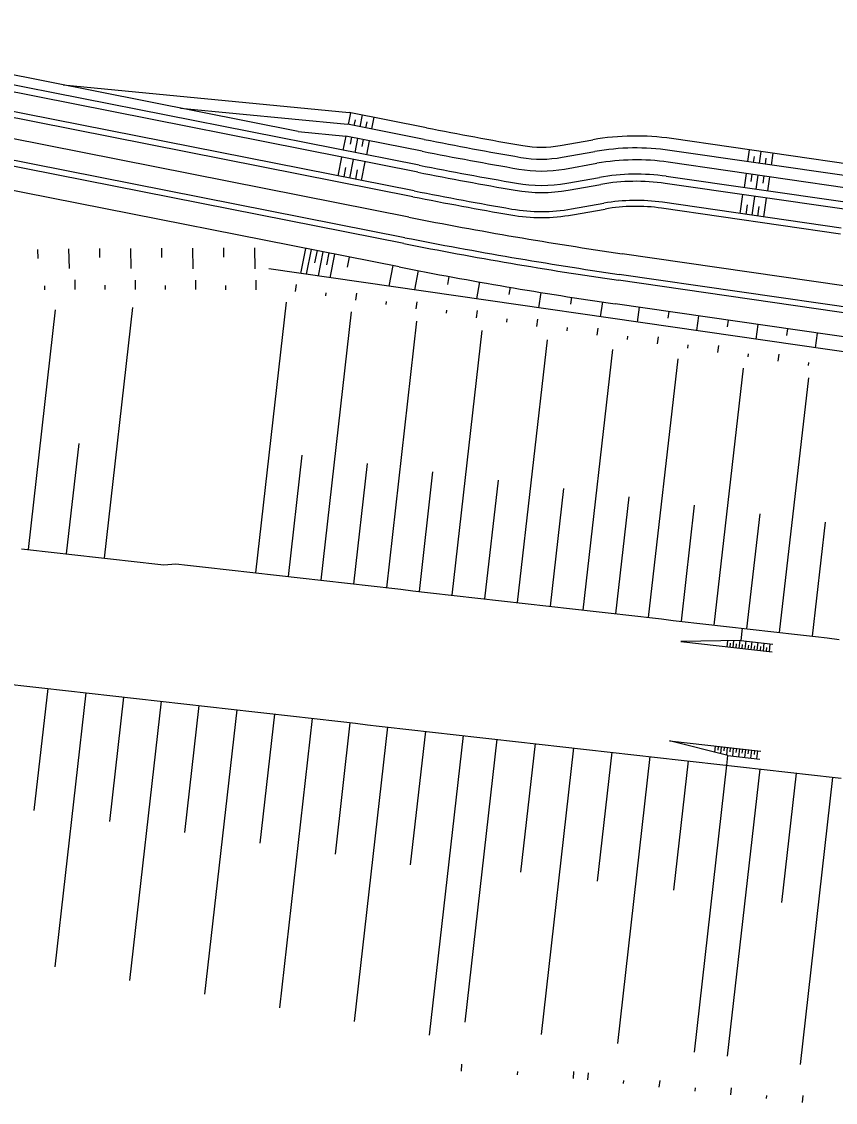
# Model space of a CAD drawing. Extents: x -552278 to -547230, y -1151007 to -1148251.
# Drawn here: x -551501.2 to -551432.9, y -1148695.7 to -1148605 of the extents above; entities that cross this region are included whole.
import ezdxf

# ---------------------------------------------------------------- set-up
doc = ezdxf.new("R2010")
doc.units = 0
doc.layers.add('u_trat navrh', color=7, linetype='Continuous')

msp = doc.modelspace()

# ---------------------------------------------------------------- linework, layer by layer
at = {"layer": 'u_trat navrh'}
for p, q in [((-551467.862, -1148617.06), (-551528.746, -1148605.015)), ((-551467.978, -1148617.648), (-551528.863, -1148605.604)), ((-551478.029, -1148614.233), (-551518.781, -1148606.171)), ((-551468.386, -1148619.709), (-551529.27, -1148607.664)), ((-551468.289, -1148619.218), (-551529.173, -1148607.174)), ((-551497.746, -1148610.332), (-551473.737, -1148612.636)), ((-551469.065, -1148623.142), (-551529.95, -1148611.098)), ((-551469.162, -1148623.633), (-551530.047, -1148611.588)), ((-551487.888, -1148612.283), (-551473.882, -1148613.626)), ((-551473.639, -1148612.655), (-551473.833, -1148613.636)), ((-551467.241, -1148613.921), (-551473.737, -1148612.636)), ((-551473.246, -1148613.242), (-551473.343, -1148613.733)), ((-551472.658, -1148612.849), (-551472.852, -1148613.83)), ((-551471.677, -1148613.043), (-551471.871, -1148614.024)), ((-551469.55, -1148625.594), (-551530.435, -1148613.55)), ((-551478.029, -1148614.233), (-551474.027, -1148614.617)), ((-551467.435, -1148614.902), (-551473.882, -1148613.626)), ((-551472.265, -1148613.437), (-551472.362, -1148613.927)), ((-551474.027, -1148614.617), (-551474.26, -1148615.794)), ((-551467.629, -1148615.883), (-551474.027, -1148614.617)), ((-551473.537, -1148614.714), (-551473.653, -1148615.303)), ((-551473.046, -1148614.811), (-551473.279, -1148615.988)), ((-551472.556, -1148614.908), (-551472.672, -1148615.497)), ((-551472.065, -1148615.005), (-551472.298, -1148616.182)), ((-551456.031, -1148615.413), (-551453.297, -1148614.932)), ((-551431.677, -1148616.996), (-551446.683, -1148614.829)), ((-551455.858, -1148616.398), (-551453.123, -1148615.916)), ((-551431.82, -1148617.986), (-551446.826, -1148615.819)), ((-551440.297, -1148616.761), (-551440.154, -1148615.772)), ((-551439.308, -1148616.904), (-551439.165, -1148615.915)), ((-551438.318, -1148617.047), (-551438.175, -1148616.058)), ((-551474.377, -1148616.383), (-551474.687, -1148617.952)), ((-551473.396, -1148616.577), (-551473.706, -1148618.146)), ((-551472.415, -1148616.771), (-551472.725, -1148618.34)), ((-551455.684, -1148617.383), (-551452.95, -1148616.901)), ((-551431.962, -1148618.975), (-551446.968, -1148616.808)), ((-551439.803, -1148616.833), (-551439.731, -1148616.338)), ((-551438.813, -1148616.976), (-551438.741, -1148616.481)), ((-551474.041, -1148617.265), (-551474.197, -1148618.049)), ((-551473.06, -1148617.459), (-551473.216, -1148618.243)), ((-551440.44, -1148617.751), (-551440.612, -1148618.939)), ((-551439.945, -1148617.823), (-551440.031, -1148618.416)), ((-551455.476, -1148618.565), (-551452.742, -1148618.083)), ((-551455.372, -1148619.156), (-551452.637, -1148618.674)), ((-551432.22, -1148620.757), (-551447.226, -1148618.59)), ((-551432.134, -1148620.163), (-551447.14, -1148617.996)), ((-551439.451, -1148617.894), (-551439.622, -1148619.082)), ((-551438.956, -1148617.966), (-551439.041, -1148618.559)), ((-551438.461, -1148618.037), (-551438.632, -1148619.225)), ((-551440.926, -1148621.116), (-551440.698, -1148619.533)), ((-551439.937, -1148621.259), (-551439.708, -1148619.676)), ((-551455.094, -1148620.732), (-551452.36, -1148620.25)), ((-551432.448, -1148622.341), (-551447.454, -1148620.174)), ((-551440.431, -1148621.188), (-551440.317, -1148620.396)), ((-551439.442, -1148621.331), (-551439.327, -1148620.539)), ((-551438.947, -1148621.402), (-551438.718, -1148619.819)), ((-551455.007, -1148621.224), (-551452.273, -1148620.742)), ((-551432.52, -1148622.835), (-551447.526, -1148620.668)), ((-551499.884, -1148624.128), (-551499.868, -1148624.876)), ((-551497.283, -1148624.075), (-551497.249, -1148625.73)), ((-551494.682, -1148624.055), (-551494.678, -1148624.81)), ((-551492.082, -1148624.041), (-551492.072, -1148625.738)), ((-551489.481, -1148624.027), (-551489.477, -1148624.799)), ((-551486.88, -1148624.013), (-551486.871, -1148625.747)), ((-551484.279, -1148623.999), (-551484.275, -1148624.788)), ((-551481.678, -1148623.985), (-551481.669, -1148625.757)), ((-551477.412, -1148624.039), (-551477.828, -1148626.144)), ((-551476.929, -1148624.135), (-551477.341, -1148626.214)), ((-551476.439, -1148624.232), (-551476.642, -1148625.259)), ((-551475.948, -1148624.329), (-551476.35, -1148626.357)), ((-551475.458, -1148624.426), (-551475.656, -1148625.427)), ((-551474.967, -1148624.523), (-551475.359, -1148626.5)), ((-551473.746, -1148624.764), (-551473.917, -1148625.626)), ((-551268.186, -1148656.417), (-551480.492, -1148625.759)), ((-551470.081, -1148625.49), (-551470.422, -1148627.213)), ((-551467.945, -1148625.908), (-551468.258, -1148627.526)), ((-551496.734, -1148627.486), (-551496.732, -1148626.691)), ((-551491.672, -1148627.495), (-551491.671, -1148626.7)), ((-551486.61, -1148627.504), (-551486.609, -1148626.709)), ((-551481.549, -1148627.514), (-551481.547, -1148626.719)), ((-551465.379, -1148626.394), (-551465.504, -1148627.072)), ((-551462.808, -1148626.86), (-551463.06, -1148628.276)), ((-551267.561, -1148653.224), (-551451.149, -1148626.713)), ((-551219.998, -1148659.587), (-551451.077, -1148626.218)), ((-551499.264, -1148627.53), (-551499.272, -1148627.174)), ((-551494.203, -1148627.491), (-551494.202, -1148627.133)), ((-551489.141, -1148627.5), (-551489.141, -1148627.142)), ((-551484.08, -1148627.509), (-551484.079, -1148627.151)), ((-551478.234, -1148627.661), (-551478.149, -1148627.067)), ((-551475.704, -1148628.027), (-551475.665, -1148627.759)), ((-551473.173, -1148628.392), (-551473.087, -1148627.798)), ((-551460.234, -1148627.308), (-551460.337, -1148627.913)), ((-551457.658, -1148627.737), (-551457.867, -1148629.026)), ((-551481.585, -1148651.264), (-551479.014, -1148628.559)), ((-551470.642, -1148628.758), (-551470.603, -1148628.49)), ((-551468.111, -1148629.123), (-551468.025, -1148628.529)), ((-551455.077, -1148628.147), (-551455.165, -1148628.711)), ((-551452.494, -1148628.537), (-551452.677, -1148629.776)), ((-551267.946, -1148655.189), (-551451.434, -1148628.692)), ((-551500.658, -1148649.307), (-551498.381, -1148629.191)), ((-551494.271, -1148650.03), (-551491.891, -1148629.007)), ((-551476.089, -1148651.887), (-551473.536, -1148629.35)), ((-551465.58, -1148629.489), (-551465.542, -1148629.221)), ((-551463.049, -1148629.854), (-551462.964, -1148629.26)), ((-551449.401, -1148628.986), (-551449.58, -1148630.223)), ((-551446.914, -1148629.345), (-551446.994, -1148629.902)), ((-551470.594, -1148652.51), (-551468.057, -1148630.141)), ((-551460.519, -1148630.22), (-551460.48, -1148629.952)), ((-551457.988, -1148630.585), (-551457.902, -1148629.991)), ((-551444.427, -1148629.704), (-551444.605, -1148630.941)), ((-551441.939, -1148630.063), (-551442.019, -1148630.62)), ((-551439.452, -1148630.423), (-551439.63, -1148631.66)), ((-551465.099, -1148653.133), (-551462.578, -1148630.933)), ((-551455.457, -1148630.95), (-551455.418, -1148630.683)), ((-551452.926, -1148631.316), (-551452.84, -1148630.722)), ((-551450.395, -1148631.681), (-551450.357, -1148631.414)), ((-551447.864, -1148632.047), (-551447.779, -1148631.453)), ((-551436.964, -1148630.782), (-551437.045, -1148631.338)), ((-551434.477, -1148631.141), (-551434.655, -1148632.378)), ((-551459.604, -1148653.758), (-551457.098, -1148631.724)), ((-551445.334, -1148632.412), (-551445.295, -1148632.145)), ((-551442.803, -1148632.778), (-551442.717, -1148632.184)), ((-551454.109, -1148654.383), (-551451.616, -1148632.515)), ((-551440.272, -1148633.143), (-551440.233, -1148632.876)), ((-551437.741, -1148633.509), (-551437.655, -1148632.915)), ((-551448.614, -1148655.01), (-551446.135, -1148633.307)), ((-551443.119, -1148655.639), (-551440.651, -1148634.099)), ((-551435.21, -1148633.874), (-551435.172, -1148633.607)), ((-551437.624, -1148656.269), (-551435.169, -1148634.891)), ((-551497.458, -1148649.669), (-551496.41, -1148640.412)), ((-551478.837, -1148651.576), (-551477.684, -1148641.396)), ((-551473.342, -1148652.198), (-551472.196, -1148642.095)), ((-551467.846, -1148652.821), (-551466.708, -1148642.793)), ((-551462.351, -1148653.445), (-551461.22, -1148643.493)), ((-551456.856, -1148654.07), (-551455.731, -1148644.193)), ((-551451.361, -1148654.697), (-551450.242, -1148644.893)), ((-551445.866, -1148655.324), (-551444.753, -1148645.595)), ((-551440.372, -1148655.954), (-551439.264, -1148646.297)), ((-551434.877, -1148656.585), (-551433.774, -1148647.001)), ((-551440.753, -1148655.91), (-551440.869, -1148656.931)), ((-551440.869, -1148656.931), (-551445.912, -1148657.029)), ((-551445.912, -1148657.029), (-551438.255, -1148657.895)), ((-551442.002, -1148656.953), (-551442.06, -1148657.465)), ((-551441.769, -1148657.168), (-551441.806, -1148657.493)), ((-551441.487, -1148656.943), (-551441.552, -1148657.522)), ((-551441.262, -1148657.225), (-551441.299, -1148657.551)), ((-551440.97, -1148656.92), (-551441.045, -1148657.58)), ((-551440.869, -1148656.931), (-551438.18, -1148657.236)), ((-551440.754, -1148657.283), (-551440.791, -1148657.608)), ((-551440.463, -1148656.977), (-551440.537, -1148657.637)), ((-551440.247, -1148657.34), (-551440.284, -1148657.666)), ((-551439.955, -1148657.035), (-551440.03, -1148657.695)), ((-551439.739, -1148657.398), (-551439.776, -1148657.723)), ((-551439.448, -1148657.092), (-551439.522, -1148657.752)), ((-551439.232, -1148657.455), (-551439.269, -1148657.781)), ((-551438.94, -1148657.15), (-551439.015, -1148657.809)), ((-551438.724, -1148657.512), (-551438.761, -1148657.838)), ((-551438.433, -1148657.207), (-551438.507, -1148657.867)), ((-551499.039, -1148660.963), (-551500.199, -1148671.213)), ((-551495.849, -1148661.324), (-551498.452, -1148684.318)), ((-551492.682, -1148661.682), (-551493.865, -1148672.126)), ((-551489.515, -1148662.041), (-551492.167, -1148685.465)), ((-551486.348, -1148662.399), (-551487.552, -1148673.037)), ((-551483.181, -1148662.758), (-551485.881, -1148686.612)), ((-551480.014, -1148663.116), (-551481.24, -1148673.947)), ((-551476.847, -1148663.475), (-551479.595, -1148687.759)), ((-551473.679, -1148663.833), (-551474.927, -1148674.858)), ((-551470.512, -1148664.192), (-551473.31, -1148688.906)), ((-551467.345, -1148664.55), (-551468.615, -1148675.768)), ((-551464.178, -1148664.909), (-551467.024, -1148690.053)), ((-551461.347, -1148665.229), (-551464.032, -1148688.95)), ((-551458.136, -1148665.593), (-551459.356, -1148676.37)), ((-551446.855, -1148665.36), (-551439.198, -1148666.227)), ((-551441.961, -1148666.582), (-551446.855, -1148665.36)), ((-551443.061, -1148666.308), (-551443.003, -1148665.796)), ((-551442.786, -1148666.151), (-551442.749, -1148665.825)), ((-551442.561, -1148666.433), (-551442.495, -1148665.854)), ((-551442.279, -1148666.208), (-551442.242, -1148665.882)), ((-551442.063, -1148666.571), (-551441.988, -1148665.911)), ((-551441.771, -1148666.266), (-551441.734, -1148665.94)), ((-551454.924, -1148665.956), (-551457.645, -1148689.985)), ((-551451.713, -1148666.32), (-551452.938, -1148677.142)), ((-551448.502, -1148666.683), (-551451.227, -1148690.751)), ((-551442.055, -1148667.414), (-551441.961, -1148666.582)), ((-551441.961, -1148666.582), (-551439.273, -1148666.887)), ((-551441.555, -1148666.628), (-551441.48, -1148665.969)), ((-551441.264, -1148666.323), (-551441.227, -1148665.997)), ((-551441.048, -1148666.686), (-551440.973, -1148666.026)), ((-551440.756, -1148666.38), (-551440.719, -1148666.055)), ((-551440.54, -1148666.743), (-551440.465, -1148666.083)), ((-551440.249, -1148666.438), (-551440.212, -1148666.112)), ((-551440.033, -1148666.801), (-551439.958, -1148666.141)), ((-551439.741, -1148666.495), (-551439.704, -1148666.17)), ((-551439.525, -1148666.858), (-551439.45, -1148666.198)), ((-551445.291, -1148667.047), (-551446.518, -1148677.884)), ((-551442.08, -1148667.41), (-551444.805, -1148691.484)), ((-551439.293, -1148667.726), (-551442.02, -1148691.813)), ((-551436.233, -1148668.072), (-551437.461, -1148678.912)), ((-551433.174, -1148668.419), (-551435.904, -1148692.505)), ((-551464.316, -1148693.056), (-551464.277, -1148692.477)), ((-551459.616, -1148693.368), (-551459.599, -1148693.108)), ((-551454.916, -1148693.681), (-551454.877, -1148693.103)), ((-551453.718, -1148693.789), (-551453.657, -1148693.212)), ((-551450.718, -1148694.106), (-551450.69, -1148693.846)), ((-551447.717, -1148694.422), (-551447.656, -1148693.845)), ((-551444.717, -1148694.739), (-551444.689, -1148694.479)), ((-551441.716, -1148695.055), (-551441.655, -1148694.478)), ((-551438.716, -1148695.372), (-551438.688, -1148695.112)), ((-551435.715, -1148695.688), (-551435.654, -1148695.111))]:
    msp.add_line(p, q, dxfattribs=at)
for points in [[(-551468.725, -1148621.425), (-551529.61, -1148609.381)], [(-551213.104, -1148658.815), (-551450.828, -1148624.486)], [(-551501.226, -1148649.242), (-551500.233, -1148649.355), (-551499.239, -1148649.467), (-551498.246, -1148649.58), (-551497.252, -1148649.692), (-551496.258, -1148649.805), (-551495.265, -1148649.917), (-551494.271, -1148650.03), (-551493.277, -1148650.142), (-551492.284, -1148650.254), (-551491.29, -1148650.367), (-551490.296, -1148650.479), (-551489.303, -1148650.592), (-551488.286, -1148650.506), (-551487.293, -1148650.618), (-551486.299, -1148650.731), (-551485.306, -1148650.843), (-551484.312, -1148650.956), (-551483.318, -1148651.068), (-551482.324, -1148651.181), (-551481.331, -1148651.293), (-551480.337, -1148651.406), (-551479.343, -1148651.518), (-551478.35, -1148651.631), (-551477.356, -1148651.743), (-551476.362, -1148651.856), (-551475.369, -1148651.968), (-551474.375, -1148652.081), (-551473.381, -1148652.194), (-551472.388, -1148652.306), (-551471.394, -1148652.419), (-551470.4, -1148652.532), (-551469.406, -1148652.644), (-551468.413, -1148652.757), (-551467.419, -1148652.87), (-551466.425, -1148652.983), (-551465.432, -1148653.095), (-551464.438, -1148653.208), (-551463.444, -1148653.321), (-551462.45, -1148653.434), (-551461.457, -1148653.547), (-551460.463, -1148653.66), (-551459.469, -1148653.773), (-551458.476, -1148653.886), (-551457.482, -1148653.999), (-551456.488, -1148654.112), (-551455.494, -1148654.225), (-551454.501, -1148654.339), (-551453.507, -1148654.452), (-551452.513, -1148654.565), (-551451.52, -1148654.679), (-551450.526, -1148654.792), (-551449.532, -1148654.905), (-551448.538, -1148655.019), (-551447.545, -1148655.133), (-551446.551, -1148655.246), (-551445.557, -1148655.36), (-551444.564, -1148655.473), (-551443.57, -1148655.587), (-551442.576, -1148655.701), (-551441.582, -1148655.815), (-551440.589, -1148655.929), (-551439.595, -1148656.043), (-551438.601, -1148656.157), (-551437.608, -1148656.271), (-551436.614, -1148656.385), (-551435.62, -1148656.5), (-551434.627, -1148656.614), (-551433.633, -1148656.728), (-551432.639, -1148656.843)], [(-551502.02, -1148660.625), (-551501.026, -1148660.738), (-551500.033, -1148660.85), (-551499.039, -1148660.963), (-551498.045, -1148661.075), (-551497.052, -1148661.188), (-551496.058, -1148661.3), (-551495.064, -1148661.412), (-551494.071, -1148661.525), (-551493.077, -1148661.637), (-551492.084, -1148661.75), (-551491.09, -1148661.862), (-551490.096, -1148661.975), (-551489.103, -1148662.087), (-551488.109, -1148662.2), (-551487.115, -1148662.312), (-551486.122, -1148662.425), (-551485.128, -1148662.537), (-551484.134, -1148662.65), (-551483.141, -1148662.762), (-551482.147, -1148662.875), (-551481.153, -1148662.987), (-551480.16, -1148663.1), (-551479.166, -1148663.212), (-551478.172, -1148663.325), (-551477.179, -1148663.437), (-551476.185, -1148663.55), (-551475.191, -1148663.662), (-551474.198, -1148663.775), (-551473.204, -1148663.887), (-551472.21, -1148664), (-551471.217, -1148664.112), (-551470.223, -1148664.224), (-551469.229, -1148664.337), (-551468.236, -1148664.449), (-551467.242, -1148664.562), (-551466.248, -1148664.674), (-551465.255, -1148664.787), (-551464.261, -1148664.899), (-551463.268, -1148665.012), (-551462.274, -1148665.124), (-551461.28, -1148665.237), (-551460.287, -1148665.349), (-551459.293, -1148665.462), (-551458.299, -1148665.574), (-551457.306, -1148665.687), (-551456.312, -1148665.799), (-551455.318, -1148665.912), (-551454.325, -1148666.024), (-551453.331, -1148666.137), (-551452.337, -1148666.249), (-551451.344, -1148666.362), (-551450.35, -1148666.474), (-551449.356, -1148666.587), (-551448.363, -1148666.699), (-551447.369, -1148666.812), (-551446.375, -1148666.924), (-551445.382, -1148667.036), (-551444.388, -1148667.149), (-551443.394, -1148667.261), (-551442.401, -1148667.374), (-551441.407, -1148667.486), (-551440.414, -1148667.599), (-551439.42, -1148667.711), (-551438.426, -1148667.824), (-551437.433, -1148667.936), (-551436.439, -1148668.049), (-551435.445, -1148668.161), (-551434.452, -1148668.274), (-551433.458, -1148668.387), (-551432.465, -1148668.499)]]:
    msp.add_lwpolyline(points, dxfattribs=at)
for centre, radius, start, end in [((-551400.804, -1148278.079), 342.35, 258.81008, 260.18522), ((-551400.804, -1148278.079), 343.35, 258.81008, 260.18522), ((-551449.67, -1148635.514), 20.9, 81.78292, 99.99442), ((-551400.804, -1148278.079), 344.35, 258.81008, 260.18522), ((-551457.611, -1148606.452), 9.1, 260.18522, 279.99442), ((-551449.67, -1148635.514), 19.9, 81.78292, 99.99442), ((-551457.611, -1148606.452), 10.1, 260.18522, 279.99442), ((-551449.67, -1148635.514), 18.9, 81.78292, 99.99442), ((-551400.804, -1148278.079), 346.15, 258.81008, 260.18522), ((-551400.804, -1148278.079), 345.55, 258.81008, 260.18522), ((-551457.611, -1148606.452), 11.1, 260.18522, 279.99442), ((-551449.67, -1148635.514), 17.7, 81.78292, 99.99442), ((-551457.611, -1148606.452), 12.3, 260.18522, 279.99442), ((-551449.67, -1148635.514), 17.1, 81.78292, 99.99442), ((-551400.804, -1148278.079), 347.75, 258.81008, 260.18522), ((-551457.611, -1148606.452), 12.9, 260.18522, 279.99442), ((-551400.804, -1148278.079), 348.25, 258.81008, 260.18522), ((-551449.67, -1148635.514), 15.5, 81.78292, 99.99442), ((-551449.67, -1148635.514), 15, 81.78292, 99.99442), ((-551400.804, -1148278.079), 350, 258.81008, 261.78292), ((-551457.611, -1148606.452), 15, 260.18522, 279.99442), ((-551457.611, -1148606.452), 14.5, 260.18522, 279.99442), ((-551400.804, -1148278.079), 351.75, 258.81008, 261.78292), ((-551400.804, -1148278.079), 352.25, 258.81008, 261.78292), ((-551400.804, -1148278.079), 354.25, 258.81008, 261.78292)]:
    msp.add_arc(centre, radius, start, end, dxfattribs=at)

doc.saveas('drawing.dxf')
